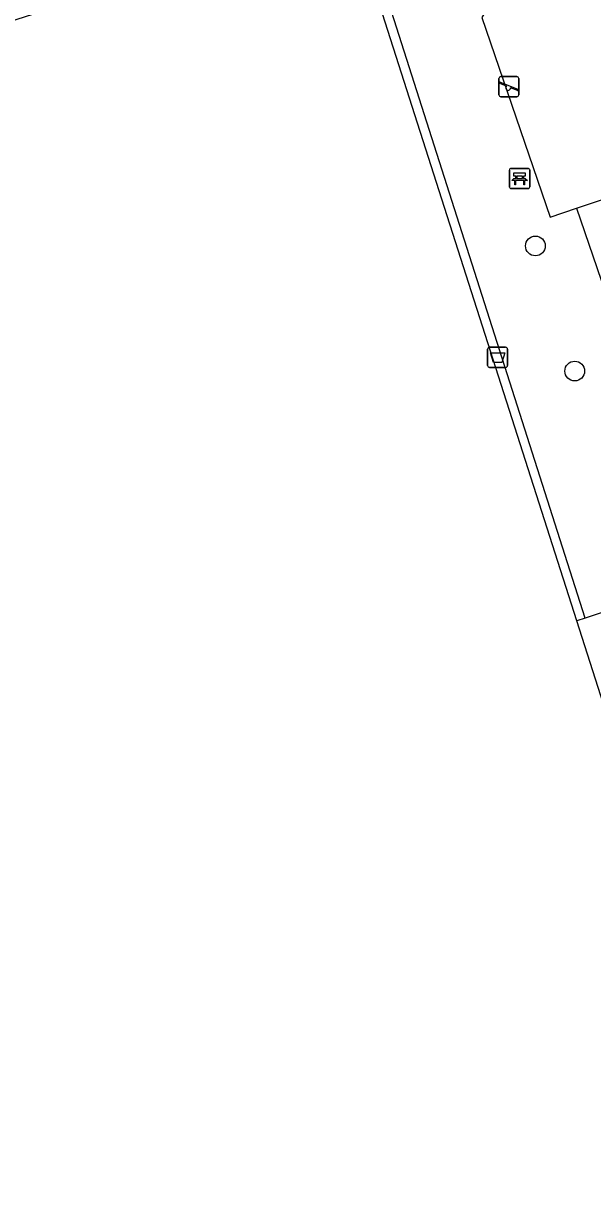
# Model space of a CAD drawing. Extents: x 158087 to 159494, y 382905 to 383981.
# Drawn here: x 159208.4 to 159236.6, y 383170.2 to 383228.4 of the extents above; entities that cross this region are included whole.
import ezdxf

# ---------------------------------------------------------------- set-up
doc = ezdxf.new("R2010")
doc.units = 0
for name, color, linetype in [('IMGEO_Afvalbak', 7, 'Continuous'), ('IMGEO_Bank', 7, 'Continuous'), ('IMGEO_Boom', 7, 'Continuous'), ('IMGEO_Groenvoorziening', 7, 'Continuous'), ('IMGEO_Speelvoorziening', 7, 'Continuous'), ('IMGEO_Voetpad_open', 7, 'Continuous')]:
    doc.layers.add(name, color=color, linetype=linetype)

msp = doc.modelspace()

# ---------------------------------------------------------------- linework, layer by layer
at = {"layer": 'IMGEO_Afvalbak'}
for p, q in [((159231.4, 383211.43), (159231.4, 383212.23)), ((159231.4, 383212.23), (159231.4, 383211.43)), ((159231.5, 383212.33), (159232.29, 383212.33)), ((159232.29, 383212.33), (159231.5, 383212.33)), ((159232.39, 383212.23), (159232.39, 383211.43)), ((159232.39, 383211.43), (159232.39, 383212.23)), ((159232.29, 383211.33), (159231.5, 383211.33)), ((159231.5, 383211.33), (159232.29, 383211.33))]:
    msp.add_line(p, q, dxfattribs=at)
msp.add_lwpolyline([(159231.543, 383212.044), (159232.247, 383212.044), (159232.098, 383211.574), (159231.692, 383211.574), (159231.543, 383212.044)], dxfattribs=at)
for centre, start, end in [((159231.5, 383212.23), 90, 180), ((159231.5, 383212.23), 90, 180), ((159232.29, 383212.23), 0, 90), ((159232.29, 383212.23), 360, 90), ((159231.5, 383211.43), 180, 270), ((159231.5, 383211.43), 180, 270), ((159232.29, 383211.43), 270, 0), ((159232.29, 383211.43), 270, 0)]:
    msp.add_arc(centre, 0.1, start, end, dxfattribs=at)
at = {"layer": 'IMGEO_Bank'}
for p, q in [((159232.488, 383220.263), (159232.488, 383221.104)), ((159232.488, 383221.104), (159232.488, 383220.263)), ((159232.563, 383221.188), (159233.404, 383221.188)), ((159233.404, 383221.188), (159232.563, 383221.188)), ((159232.797, 383220.694), (159232.797, 383220.8)), ((159232.841, 383220.8), (159232.841, 383220.694)), ((159233.129, 383220.806), (159232.847, 383220.806)), ((159233.135, 383220.694), (159233.135, 383220.8)), ((159233.179, 383220.8), (159233.179, 383220.694)), ((159233.488, 383221.113), (159233.488, 383220.272)), ((159233.488, 383220.272), (159233.488, 383221.113)), ((159233.413, 383220.188), (159232.572, 383220.188)), ((159232.572, 383220.188), (159233.413, 383220.188)), ((159233.185, 383220.586), (159232.792, 383220.586)), ((159232.847, 383220.688), (159233.129, 383220.688))]:
    msp.add_line(p, q, dxfattribs=at)
for points in [[(159232.791, 383220.806), (159232.705, 383220.806), (159232.705, 383220.967), (159233.268, 383220.967), (159233.268, 383220.806), (159233.185, 383220.806)], [(159232.735, 383220.586), (159232.593, 383220.586), (159232.705, 383220.688), (159232.791, 383220.688)], [(159232.785, 383220.579), (159232.785, 383220.372), (159232.742, 383220.372), (159232.742, 383220.579)], [(159233.185, 383220.688), (159233.268, 383220.688), (159233.38, 383220.586), (159233.241, 383220.586)], [(159233.235, 383220.579), (159233.235, 383220.372), (159233.191, 383220.372), (159233.191, 383220.579)]]:
    msp.add_lwpolyline(points, dxfattribs=at)
for centre, radius, start, end in [((159232.566, 383221.11), 0.0779, 92.4484, 184.28452), ((159232.566, 383221.11), 0.0779, 92.4484, 184.28452), ((159232.79, 383220.799), 0.00671, 2.89567, 87.10433), ((159232.847, 383220.799), 0.00671, 92.89567, 177.10433), ((159233.129, 383220.799), 0.00671, 2.89567, 87.10433), ((159233.186, 383220.799), 0.00671, 92.89567, 177.10433), ((159233.41, 383221.11), 0.0779, 2.4484, 94.28452), ((159233.41, 383221.11), 0.0779, 2.4484, 94.28452), ((159232.566, 383220.266), 0.0779, 182.4484, 274.28452), ((159232.566, 383220.266), 0.0779, 182.4484, 274.28452), ((159232.735, 383220.579), 0.00671, 2.89567, 87.10433), ((159232.792, 383220.579), 0.00671, 92.89567, 177.10433), ((159232.79, 383220.695), 0.00671, 272.89567, 357.10433), ((159232.847, 383220.695), 0.00671, 182.89567, 267.10433), ((159233.129, 383220.695), 0.00671, 272.89567, 357.10433), ((159233.186, 383220.695), 0.00671, 182.89567, 267.10433), ((159233.184, 383220.579), 0.00671, 2.89567, 87.10433), ((159233.241, 383220.579), 0.00671, 92.89567, 177.10433), ((159233.41, 383220.266), 0.0779, 272.4484, 4.28452), ((159233.41, 383220.266), 0.0779, 272.4484, 4.28452)]:
    msp.add_arc(centre, radius, start, end, dxfattribs=at)
at = {"layer": 'IMGEO_Boom'}
for centre in [(159233.769, 383217.348), (159235.717, 383211.146)]:
    msp.add_circle(centre, 0.489, dxfattribs=at)
at = {"layer": 'IMGEO_Groenvoorziening'}
msp.add_lwpolyline([(159229.328, 383242.858), (159231.723, 383235.705), (159232.05, 383230.211), (159231.11, 383228.672), (159234.496, 383218.765), (159235.806, 383219.213)], dxfattribs=at)
at = {"layer": 'IMGEO_Speelvoorziening'}
for p, q in [((159231.957, 383224.84), (159231.957, 383225.64)), ((159231.957, 383225.64), (159231.957, 383224.84)), ((159232.34, 383225.268), (159232.001, 383225.405)), ((159232.026, 383225.465), (159232.902, 383225.112)), ((159232.057, 383225.74), (159232.847, 383225.74)), ((159232.847, 383225.74), (159232.057, 383225.74)), ((159232.947, 383225.64), (159232.947, 383224.84)), ((159232.947, 383224.84), (159232.947, 383225.64)), ((159232.878, 383225.052), (159232.538, 383225.189)), ((159232.847, 383224.74), (159232.057, 383224.74)), ((159232.057, 383224.74), (159232.847, 383224.74))]:
    msp.add_line(p, q, dxfattribs=at)
for centre, radius, start, end in [((159232.057, 383225.64), 0.1, 90, 180), ((159232.057, 383225.64), 0.1, 90, 180), ((159232.014, 383225.435), 0.0327, 68.07798, 248.07798), ((159232.847, 383225.64), 0.1, 0, 90), ((159232.847, 383225.64), 0.1, 360, 90), ((159232.057, 383224.84), 0.1, 180, 270), ((159232.057, 383224.84), 0.1, 180, 270), ((159232.419, 383225.178), 0.12, 130.99278, 5.16318), ((159232.847, 383224.84), 0.1, 270, 0), ((159232.847, 383224.84), 0.1, 270, 0), ((159232.89, 383225.082), 0.0327, 248.07798, 68.07798)]:
    msp.add_arc(centre, radius, start, end, dxfattribs=at)
at = {"layer": 'IMGEO_Voetpad_open'}
for points in [[(159236.229, 383198.899), (159224.897, 383234.417)], [(159235.831, 383198.766), (159224.58, 383233.873), (159185.281, 383221.286)], [(159235.806, 383219.213), (159243.22, 383221.693)], [(159235.806, 383219.213), (159242.108, 383200.848)], [(159121.589, 383200.782), (159143.574, 383132.142), (159246.571, 383165.223), (159235.831, 383198.766)], [(159242.108, 383200.848), (159236.229, 383198.899)], [(159236.229, 383198.899), (159235.831, 383198.766)]]:
    msp.add_lwpolyline(points, dxfattribs=at)

doc.saveas('drawing.dxf')
